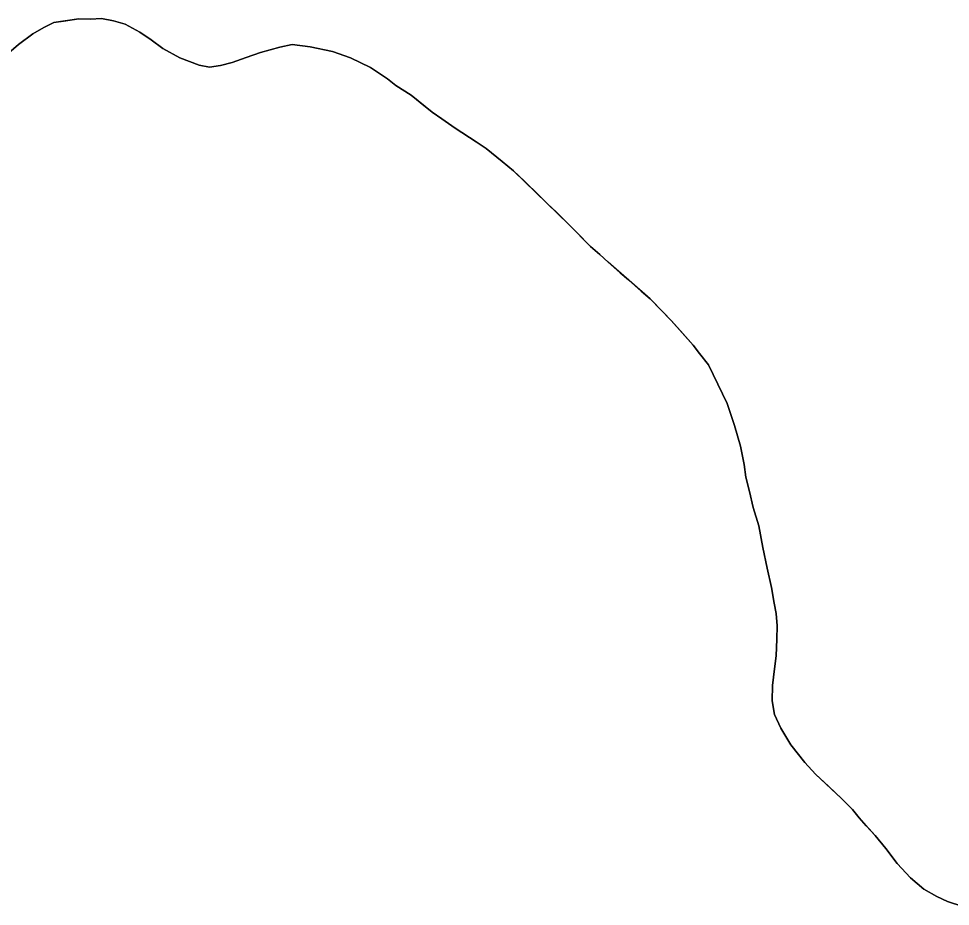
# Model space of a CAD drawing. Extents: x 3180038 to 3217926, y 922069 to 947485.
# Drawn here: x 3210376.7 to 3210644.3, y 938612.3 to 938867.4 of the extents above; entities that cross this region are included whole.
import ezdxf

# ---------------------------------------------------------------- set-up
doc = ezdxf.new("R2010")
doc.units = 0
for name, color, linetype in [('V-SITE-VEGE', 7, 'Continuous'), ('V-TOPO-SHOR', 7, 'Continuous'), ('V-WETL-SWMP', 7, 'Continuous')]:
    doc.layers.add(name, color=color, linetype=linetype)

msp = doc.modelspace()

# ---------------------------------------------------------------- linework, layer by layer
at = {"layer": 'V-SITE-VEGE'}
for p, q in [((3210394.03, 938867.27), (3210386.81, 938866.27)), ((3210397.36, 938867.22), (3210394.03, 938867.27)), ((3210400.5, 938867.36), (3210397.36, 938867.22)), ((3210404.01, 938866.75), (3210400.5, 938867.36)), ((3210384.02, 938864.83), (3210380.85, 938863.03)), ((3210386.81, 938866.27), (3210384.02, 938864.83)), ((3210407.32, 938865.78), (3210404.01, 938866.75)), ((3210411.54, 938863.5), (3210407.32, 938865.78)), ((3210380.85, 938863.03), (3210376.74, 938859.95)), ((3210414.83, 938861.24), (3210411.54, 938863.5)), ((3210376.74, 938859.95), (3210373.18, 938856.86)), ((3210418.12, 938858.78), (3210414.83, 938861.24)), ((3210451.76, 938859.21), (3210446.19, 938857.63)), ((3210455.29, 938859.9), (3210451.76, 938859.21)), ((3210460.45, 938859.27), (3210455.29, 938859.9)), ((3210466.9, 938857.88), (3210460.45, 938859.27)), ((3210423.07, 938856.12), (3210418.12, 938858.78)), ((3210446.19, 938857.63), (3210438.02, 938854.79)), ((3210472.05, 938856.14), (3210466.9, 938857.88)), ((3210428.58, 938854.01), (3210423.07, 938856.12)), ((3210431.53, 938853.41), (3210428.58, 938854.01)), ((3210434.68, 938853.92), (3210431.53, 938853.41)), ((3210438.02, 938854.79), (3210434.68, 938853.92)), ((3210477.74, 938853.28), (3210472.05, 938856.14)), ((3210482.68, 938850.07), (3210477.74, 938853.28)), ((3210485.05, 938848.18), (3210482.68, 938850.07)), ((3210489.45, 938845.34), (3210485.05, 938848.18)), ((3210495.47, 938840.45), (3210489.45, 938845.34)), ((3210502.06, 938835.92), (3210495.47, 938840.45)), ((3210511.03, 938830.06), (3210502.06, 938835.92)), ((3210518.88, 938823.66), (3210511.03, 938830.06)), ((3210534.73, 938808.27), (3210518.88, 938823.66)), ((3210540.92, 938801.89), (3210534.73, 938808.27)), ((3210543.66, 938799.63), (3210540.92, 938801.89)), ((3210546.03, 938797.38), (3210543.66, 938799.63)), ((3210558.07, 938786.85), (3210546.03, 938797.38)), ((3210564.08, 938780.66), (3210558.07, 938786.85)), ((3210570.44, 938773.55), (3210564.08, 938780.66)), ((3210574.8, 938767.94), (3210570.44, 938773.55)), ((3210580.18, 938756.77), (3210574.8, 938767.94)), ((3210582.3, 938750.45), (3210580.18, 938756.77)), ((3210584.06, 938744.51), (3210582.3, 938750.45)), ((3210585.09, 938739.32), (3210584.06, 938744.51)), ((3210585.59, 938735.62), (3210585.09, 938739.32)), ((3210586.64, 938731.54), (3210585.59, 938735.62)), ((3210587.68, 938726.9), (3210586.64, 938731.54)), ((3210589.27, 938721.7), (3210587.68, 938726.9)), ((3210590.47, 938715.4), (3210589.27, 938721.7)), ((3210592.89, 938703.91), (3210590.47, 938715.4)), ((3210594.25, 938696.49), (3210592.89, 938703.91)), ((3210594.57, 938692.98), (3210594.25, 938696.49)), ((3210594.51, 938689.1), (3210594.57, 938692.98)), ((3210594.26, 938684.3), (3210594.51, 938689.1)), ((3210593.21, 938675.81), (3210594.26, 938684.3)), ((3210593.14, 938671.38), (3210593.21, 938675.81)), ((3210593.83, 938667.48), (3210593.14, 938671.38)), ((3210595.62, 938663.58), (3210593.83, 938667.48)), ((3210598.5, 938658.73), (3210595.62, 938663.58)), ((3210602.49, 938653.68), (3210598.5, 938658.73)), ((3210605.58, 938650.31), (3210602.49, 938653.68)), ((3210613.06, 938643.36), (3210605.58, 938650.31)), ((3210616.15, 938640.17), (3210613.06, 938643.36)), ((3210618.15, 938637.74), (3210616.15, 938640.17)), ((3210622.7, 938632.68), (3210618.15, 938637.74)), ((3210625.78, 938628.94), (3210622.7, 938632.68)), ((3210629.04, 938624.64), (3210625.78, 938628.94)), ((3210632.87, 938620.52), (3210629.04, 938624.64)), ((3210636.7, 938617.32), (3210632.87, 938620.52)), ((3210640.37, 938615.23), (3210636.7, 938617.32)), ((3210643.49, 938613.71), (3210640.37, 938615.23)), ((3210647.9, 938612.35), (3210643.49, 938613.71))]:
    msp.add_line(p, q, dxfattribs=at)
at = {"layer": 'V-TOPO-SHOR'}
msp.add_lwpolyline([(3210373.18, 938856.86), (3210376.74, 938859.95), (3210380.85, 938863.03), (3210384.02, 938864.83), (3210386.81, 938866.27), (3210390.33, 938866.77), (3210394.03, 938867.27), (3210397.36, 938867.22), (3210400.5, 938867.36), (3210404.01, 938866.75), (3210407.32, 938865.78), (3210411.54, 938863.5), (3210414.83, 938861.24), (3210418.12, 938858.78), (3210423.07, 938856.12), (3210428.58, 938854.01), (3210431.53, 938853.41), (3210434.68, 938853.92), (3210438.02, 938854.79), (3210442.11, 938856.21), (3210446.19, 938857.63), (3210451.76, 938859.21), (3210455.29, 938859.9), (3210460.45, 938859.27), (3210466.9, 938857.88), (3210472.05, 938856.14), (3210477.74, 938853.28), (3210482.68, 938850.07), (3210485.05, 938848.18), (3210489.45, 938845.34), (3210492, 938843.27), (3210495.47, 938840.45), (3210498.22, 938838.56), (3210502.06, 938835.92), (3210508.1, 938831.95), (3210511.03, 938830.06), (3210515.59, 938826.29), (3210518.88, 938823.66), (3210521.98, 938820.65), (3210526.17, 938816.53), (3210528.72, 938814.08), (3210531.09, 938811.83), (3210534.73, 938808.27), (3210536.92, 938806.02), (3210540.92, 938801.89), (3210543.66, 938799.63), (3210546.03, 938797.38), (3210549.5, 938794.37), (3210551.87, 938792.3), (3210555.52, 938789.11), (3210558.07, 938786.85), (3210561.9, 938782.92), (3210564.08, 938780.66), (3210566.81, 938777.67), (3210570.44, 938773.55), (3210572.25, 938771.12), (3210574.8, 938767.94), (3210577.49, 938762.35), (3210580.18, 938756.77), (3210582.3, 938750.45), (3210584.06, 938744.51), (3210585.09, 938739.32), (3210585.59, 938735.62), (3210586.64, 938731.54), (3210587.68, 938726.9), (3210589.27, 938721.7), (3210590.47, 938715.4), (3210591.67, 938709.47), (3210592.89, 938703.91), (3210593.74, 938699.46), (3210594.25, 938696.49), (3210594.57, 938692.98), (3210594.51, 938689.1), (3210594.26, 938684.3), (3210593.83, 938680.61), (3210593.21, 938675.81), (3210593.14, 938671.38), (3210593.83, 938667.48), (3210595.62, 938663.58), (3210598.5, 938658.73), (3210602.49, 938653.68), (3210605.58, 938650.31), (3210609.41, 938646.74), (3210613.06, 938643.36), (3210616.15, 938640.17), (3210618.15, 938637.74), (3210620.15, 938635.49), (3210622.7, 938632.68), (3210625.78, 938628.94), (3210629.04, 938624.64), (3210632.87, 938620.52), (3210636.7, 938617.32), (3210640.37, 938615.23), (3210643.49, 938613.71), (3210647.9, 938612.35)], dxfattribs=at)
at = {"layer": 'V-WETL-SWMP'}
for points in [[(3210515.59, 938826.29), (3210511.03, 938830.06), (3210508.1, 938831.95), (3210502.06, 938835.92), (3210498.22, 938838.56), (3210495.47, 938840.45), (3210492, 938843.27), (3210489.45, 938845.35), (3210485.05, 938848.18), (3210482.68, 938850.07), (3210477.73, 938853.28), (3210472.05, 938856.14), (3210466.9, 938857.88), (3210460.45, 938859.27), (3210455.28, 938859.9), (3210451.76, 938859.21), (3210446.19, 938857.63), (3210442.11, 938856.21), (3210438.02, 938854.79), (3210434.68, 938853.92), (3210431.53, 938853.41), (3210428.58, 938854.01), (3210423.07, 938856.12), (3210418.12, 938858.78), (3210414.83, 938861.23), (3210411.54, 938863.5), (3210407.32, 938865.78), (3210404.01, 938866.75), (3210400.5, 938867.36), (3210397.36, 938867.22), (3210394.03, 938867.27), (3210390.33, 938866.77), (3210386.81, 938866.27), (3210384.02, 938864.83), (3210380.85, 938863.03), (3210376.74, 938859.95)], [(3210647.9, 938612.35), (3210643.49, 938613.71), (3210640.37, 938615.23), (3210636.7, 938617.32), (3210632.87, 938620.52), (3210629.05, 938624.64), (3210625.78, 938628.94), (3210622.7, 938632.68), (3210620.15, 938635.49), (3210618.15, 938637.74), (3210616.15, 938640.17), (3210613.06, 938643.36), (3210609.41, 938646.74), (3210605.58, 938650.31), (3210602.49, 938653.68), (3210598.5, 938658.73), (3210595.62, 938663.58), (3210593.83, 938667.48), (3210593.14, 938671.38), (3210593.21, 938675.81), (3210593.83, 938680.61), (3210594.26, 938684.3), (3210594.51, 938689.1), (3210594.57, 938692.98), (3210594.25, 938696.49), (3210593.74, 938699.46), (3210592.89, 938703.91), (3210591.67, 938709.47), (3210590.47, 938715.4), (3210589.27, 938721.7), (3210587.68, 938726.9), (3210586.64, 938731.54), (3210585.59, 938735.62), (3210585.09, 938739.32), (3210584.06, 938744.51), (3210582.3, 938750.45), (3210580.18, 938756.77), (3210577.49, 938762.35), (3210574.8, 938767.94), (3210572.26, 938771.12), (3210570.44, 938773.55), (3210566.81, 938777.67), (3210564.08, 938780.66), (3210561.9, 938782.91), (3210558.07, 938786.85), (3210555.52, 938789.11), (3210551.87, 938792.3), (3210549.5, 938794.37), (3210546.03, 938797.38), (3210543.66, 938799.63), (3210540.92, 938801.89), (3210536.92, 938806.02), (3210534.73, 938808.27), (3210531.09, 938811.83), (3210528.72, 938814.08), (3210526.17, 938816.53), (3210521.98, 938820.65), (3210518.88, 938823.66), (3210515.59, 938826.29)]]:
    msp.add_lwpolyline(points, dxfattribs=at)

doc.saveas('drawing.dxf')
